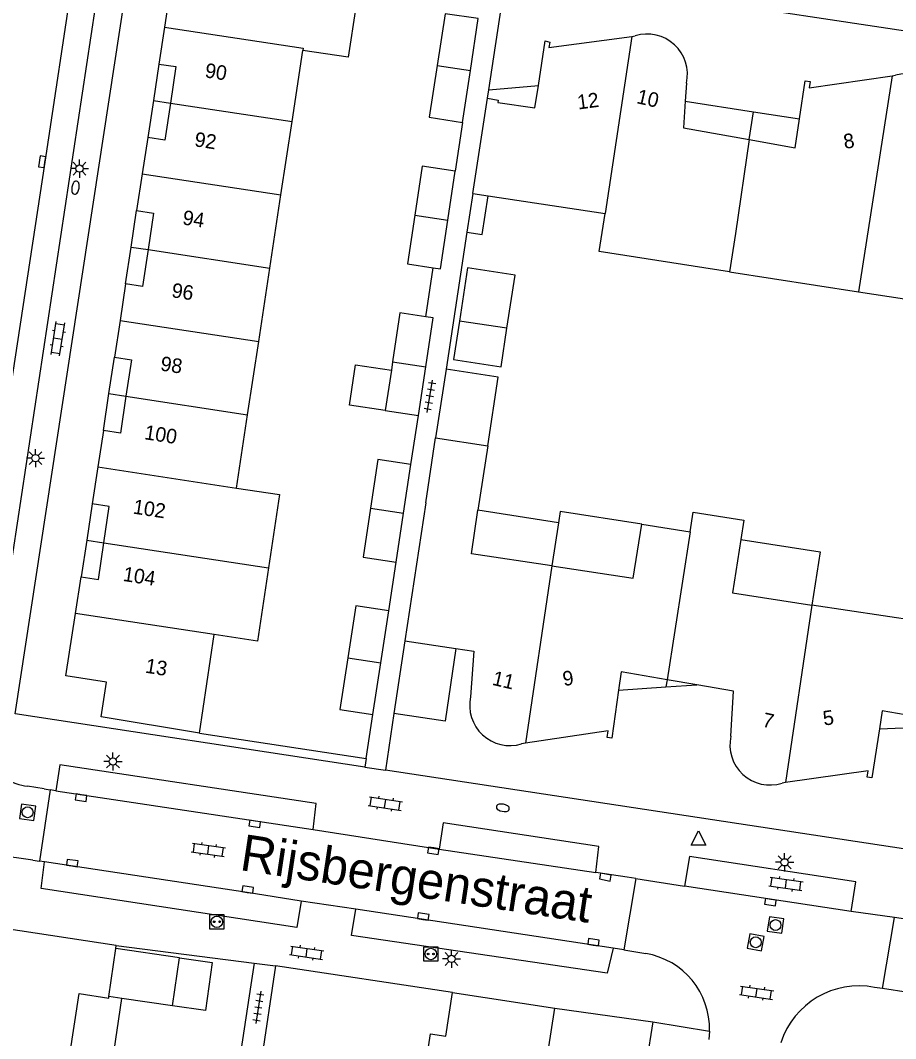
# Model space of a CAD drawing. Extents: x 124000 to 128010, y 398999 to 403000.
# Drawn here: x 126544.7 to 126604.9, y 399794.3 to 399864.4 of the extents above; entities that cross this region are included whole.
import ezdxf

# ---------------------------------------------------------------- set-up
doc = ezdxf.new("R2010")
doc.units = 0
for name, color, linetype in [('gg-afsc-erfafscheiding', 7, 'Continuous'), ('gg-afsc-muur', 7, 'Continuous'), ('gg-anno-huisnummerreeks BGT', 7, 'Continuous'), ('gg-anno-openbare ruimte label', 7, 'Continuous'), ('gg-bbg-bijgebouw', 7, 'Continuous'), ('gg-bbg-gedigitaliseerde bebouwing', 7, 'Continuous'), ('gg-bbg-gedigitaliseerde bijgebouw', 7, 'Continuous'), ('gg-bbg-hoofdgebouw', 7, 'Continuous'), ('gg-bbg-luifel en loopbrug', 7, 'Continuous'), ('gg-bbg-onder overbouw', 7, 'Continuous'), ('gg-bbg-pand overbouw', 7, 'Continuous'), ('gg-bbg-tussenscheiding', 7, 'Continuous'), ('gg-bbg-tussenscheiding niveau 01', 7, 'Continuous'), ('gg-knt-verharding', 7, 'Continuous'), ('gg-knt-verharding nz', 7, 'Continuous'), ('gt-grn-weggrens', 7, 'Continuous'), ('gt-symb-brandkraan', 7, 'Continuous'), ('gt-symb-klinker verharding', 7, 'Continuous'), ('gt-symb-kolk', 7, 'Continuous'), ('gt-symb-laadpunt elektrisch vervoer', 7, 'Continuous'), ('gt-symb-lichtmast', 7, 'Continuous'), ('gt-symb-rioolschacht', 7, 'Continuous'), ('gt-symb-tegel verharding', 7, 'Continuous'), ('gt-symb-waterafsluiter', 7, 'Continuous')]:
    doc.layers.add(name, color=color, linetype=linetype)

# ---------------------------------------------------------------- blocks, each defined once
blk = doc.blocks.new('gt0-TEG1')
at = {"layer": 'gt-symb-tegel verharding'}
for p, q in [((-1.125, 0), (1.125, 0)), ((-0.9, -0.25), (-0.9, 0.25)), ((-0.45, -0.25), (-0.45, 0.25)), ((0, -0.25), (0, 0.25)), ((0.45, -0.25), (0.45, 0.25)), ((0.9, -0.25), (0.9, 0.25))]:
    blk.add_line(p, q, dxfattribs=at)
blk = doc.blocks.new('gt0-RS')
at = {"layer": 'gt-symb-rioolschacht'}
blk.add_lwpolyline([(-0.5, -0.5), (0.5, -0.5), (0.5, 0.5), (-0.5, 0.5)], close=True, dxfattribs=at)
blk.add_circle((0, 0), 0.375, dxfattribs=at)
blk = doc.blocks.new('gt0-KL1')
at = {"layer": 'gt-symb-klinker verharding'}
for p, q in [((-1.15, 0.3), (1.15, 0.3)), ((-1, -0.3), (-1, 0.3)), ((-0.5, 0.3), (-0.5, 0.45)), ((0, -0.3), (0, 0.3)), ((0.5, 0.3), (0.5, 0.45)), ((1, -0.3), (1, 0.3)), ((-1.15, -0.3), (1.15, -0.3)), ((-0.5, -0.45), (-0.5, -0.3)), ((0.5, -0.45), (0.5, -0.3))]:
    blk.add_line(p, q, dxfattribs=at)
blk = doc.blocks.new('gt0-KOLK')
at = {"layer": 'gt-symb-kolk'}
blk.add_lwpolyline([(0, 0), (0.375, 0), (0.375, 0.4), (-0.375, 0.4), (-0.375, 0), (0, 0)], dxfattribs=at)
blk = doc.blocks.new('gt0-LMAST')
at = {"layer": 'gt-symb-lichtmast'}
for p, q in [((-0.182, 0.173), (-0.447, 0.438)), ((-0.005, 0.246), (-0.005, 0.621)), ((0.172, 0.173), (0.437, 0.438)), ((-0.255, -0.004), (-0.63, -0.004)), ((-0.182, -0.181), (-0.447, -0.446)), ((-0.005, -0.254), (-0.005, -0.629)), ((0.437, -0.446), (0.172, -0.181)), ((0.245, -0.004), (0.62, -0.004))]:
    blk.add_line(p, q, dxfattribs=at)
blk.add_circle((-0.005, -0.004), 0.25, dxfattribs=at)
blk = doc.blocks.new('gt0-WAFSL')
at = {"layer": 'gt-symb-waterafsluiter'}
for p, q in [((-0.5, -0.333), (0, 0.667)), ((0, 0.667), (0.5, -0.333)), ((0.5, -0.333), (-0.5, -0.333))]:
    blk.add_line(p, q, dxfattribs=at)
blk = doc.blocks.new('gt0-LEV')
at = {"layer": 'gt-symb-laadpunt elektrisch vervoer'}
blk.add_lwpolyline([(-0.486, 0.501), (0.486, 0.501), (0.486, -0.499), (-0.486, -0.499)], close=True, dxfattribs=at)
for centre, radius in [((0, 0), 0.393), ((-0.186, 0), 0.0566), ((0.186, 0), 0.0566)]:
    blk.add_circle(centre, radius, dxfattribs=at)
blk = doc.blocks.new('gt0-BR')
at = {"layer": 'gt-symb-brandkraan'}
for centre, radius, start, end in [((-0.244, 0), 0.206, 107.56694, 252.43307), ((0.599, -2.664), 3, 106.89205, 107.56694), ((0, -0.691), 0.938, 73.10799, 106.89205), ((-0.599, -2.664), 3, 72.43309, 73.10799), ((0.244, 0), 0.206, 287.56695, 72.43309), ((0.599, 2.664), 3, 252.43307, 253.10797), ((0, 0.691), 0.938, 253.10797, 286.89206), ((-0.599, 2.664), 3, 286.89206, 287.56695)]:
    blk.add_arc(centre, radius, start, end, dxfattribs=at)

msp = doc.modelspace()

# ---------------------------------------------------------------- linework, layer by layer
at = {"layer": 'gg-afsc-erfafscheiding'}
for p, q in [((126575.084, 399857.346), (126574.584, 399853.98)), ((126572.564, 399843.968), (126573.076, 399847.344)), ((126571.534, 399833.806), (126572.046, 399837.177)), ((126570.009, 399823.725), (126570.516, 399827.093)), ((126551.264, 399800.72), (126560.754, 399799.496)), ((126560.754, 399799.496), (126560.529, 399798.013)), ((126562.229, 399799.306), (126560.58, 399788.437)), ((126560.529, 399798.013), (126559.192, 399789.2))]:
    msp.add_line(p, q, dxfattribs=at)
at = {"layer": 'gg-afsc-muur'}
for p, q in [((126575.393, 399849.79), (126573.955, 399840.368)), ((126568.465, 399813.571), (126568.925, 399816.595)), ((126570.368, 399816.671), (126569.79, 399812.765)), ((126556.981, 399815.322), (126568.465, 399813.571)), ((126574.386, 399797.469), (126562.229, 399799.306))]:
    msp.add_line(p, q, dxfattribs=at)
at = {"layer": 'gg-bbg-bijgebouw'}
for p, q in [((126575.625, 399860.918), (126576.166, 399864.49)), ((126575.084, 399857.346), (126575.625, 399860.918)), ((126574.077, 399850.625), (126574.584, 399853.98)), ((126570.278, 399840.878), (126570.189, 399840.289)), ((126572.046, 399837.177), (126572.552, 399840.535)), ((126569.772, 399837.52), (126572.046, 399837.177)), ((126571.025, 399830.45), (126571.534, 399833.806)), ((126570.516, 399827.093), (126571.025, 399830.45)), ((126569.467, 399820.16), (126570.009, 399823.725)), ((126568.925, 399816.595), (126569.467, 399820.16))]:
    msp.add_line(p, q, dxfattribs=at)
for points in [[(126576.166, 399864.49), (126573.888, 399864.815), (126573.344, 399861.257)], [(126573.344, 399861.257), (126572.799, 399857.699), (126575.084, 399857.346)], [(126574.584, 399853.98), (126572.31, 399854.324), (126571.803, 399850.969)], [(126571.803, 399850.969), (126571.296, 399847.613), (126573.076, 399847.344)], [(126573.076, 399847.344), (126573.57, 399847.269), (126574.077, 399850.625)], [(126572.564, 399843.968), (126570.784, 399844.236), (126570.278, 399840.878)], [(126572.552, 399840.535), (126573.058, 399843.893), (126572.564, 399843.968)], [(126571.534, 399833.806), (126569.26, 399834.151), (126568.751, 399830.795)], [(126568.751, 399830.795), (126568.242, 399827.438), (126570.516, 399827.093)], [(126570.009, 399823.725), (126567.735, 399824.071), (126567.193, 399820.506)], [(126567.193, 399820.506), (126566.651, 399816.941), (126568.925, 399816.595)]]:
    msp.add_lwpolyline(points, dxfattribs=at)
at = {"layer": 'gg-bbg-gedigitaliseerde bebouwing'}
for p, q in [((126575.799, 399852.449), (126576.848, 399852.289)), ((126576.848, 399852.289), (126584.904, 399851.064)), ((126593.459, 399847.056), (126602.323, 399845.677)), ((126587.413, 399829.699), (126590.747, 399829.181)), ((126581.222, 399826.829), (126575.693, 399827.664)), ((126608.088, 399822.772), (126599.13, 399824.125))]:
    msp.add_line(p, q, dxfattribs=at)
for points in [[(126593.459, 399847.056), (126584.497, 399848.45), (126584.904, 399851.064)], [(126602.323, 399845.677), (126607.897, 399844.828), (126608.004, 399845.53), (126611.494, 399844.999), (126611.795, 399846.976)], [(126559.535, 399832.186), (126562.501, 399831.737), (126561.737, 399826.694)], [(126590.747, 399829.181), (126590.956, 399830.517), (126594.434, 399829.976), (126594.226, 399828.64)], [(126581.222, 399826.829), (126586.835, 399825.985), (126587.413, 399829.699)], [(126594.226, 399828.64), (126593.655, 399824.977), (126599.13, 399824.125)], [(126561.737, 399826.694), (126560.974, 399821.657), (126558.008, 399822.106)]]:
    msp.add_lwpolyline(points, dxfattribs=at)
at = {"layer": 'gg-bbg-gedigitaliseerde bijgebouw'}
for p, q in [((126574.87, 399843.675), (126574.466, 399841.027)), ((126578.141, 399843.175), (126574.87, 399843.675)), ((126555.135, 399796.565), (126555.612, 399799.868)), ((126555.612, 399799.868), (126557.867, 399799.543))]:
    msp.add_line(p, q, dxfattribs=at)
for points in [[(126574.466, 399841.027), (126577.737, 399840.528), (126578.141, 399843.175)], [(126569.772, 399837.52), (126567.3, 399837.893), (126567.718, 399840.662), (126570.189, 399840.289)], [(126557.867, 399799.543), (126557.39, 399796.239), (126555.135, 399796.565)]]:
    msp.add_lwpolyline(points, dxfattribs=at)
at = {"layer": 'gg-bbg-hoofdgebouw'}
for p, q in [((126554.583, 399863.893), (126554.197, 399861.357)), ((126586.742, 399863.263), (126586.969, 399863.294)), ((126563.354, 399857.402), (126564.095, 399862.298)), ((126590.496, 399860.049), (126590.414, 399858.807)), ((126604.642, 399860.549), (126604.887, 399860.585)), ((126575.799, 399852.449), (126576.797, 399859.002)), ((126562.59, 399852.359), (126563.354, 399857.402)), ((126553.43, 399856.307), (126553.048, 399853.808)), ((126553.048, 399853.808), (126552.661, 399851.278)), ((126561.827, 399847.316), (126562.59, 399852.359)), ((126561.063, 399842.273), (126561.827, 399847.316)), ((126551.902, 399846.224), (126551.52, 399843.721)), ((126551.52, 399843.721), (126551.135, 399841.195)), ((126560.299, 399837.23), (126561.063, 399842.273)), ((126559.535, 399832.186), (126560.299, 399837.23)), ((126550.379, 399836.147), (126549.992, 399833.635)), ((126572.552, 399831.162), (126573.233, 399835.64)), ((126573.233, 399835.64), (126576.822, 399835.089)), ((126576.822, 399835.089), (126576.148, 399830.653)), ((126549.992, 399833.635), (126549.603, 399831.106)), ((126572.552, 399831.162), (126571.107, 399821.661)), ((126575.693, 399827.664), (126576.148, 399830.653)), ((126548.467, 399823.553), (126548.857, 399826.071)), ((126556.981, 399815.322), (126558.008, 399822.106)), ((126571.107, 399821.661), (126574.629, 399821.133)), ((126591.204, 399818.643), (126589.162, 399818.998)), ((126579.412, 399814.619), (126579.149, 399814.58)), ((126597.308, 399811.918), (126597.072, 399811.884)), ((126551.264, 399800.72), (126543.571, 399801.878)), ((126550.755, 399797.197), (126551.232, 399800.501)), ((126551.232, 399800.501), (126551.264, 399800.72)), ((126574.386, 399797.469), (126581.437, 399796.404))]:
    msp.add_line(p, q, dxfattribs=at)
for points in [[(126568.184, 399868.746), (126568.265, 399868.734), (126567.226, 399861.824), (126564.095, 399862.298)], [(126557.609, 399867.816), (126555.234, 399868.175), (126554.583, 399863.893)], [(126580.305, 399859.881), (126580.771, 399862.943), (126581.092, 399862.863), (126581.025, 399862.494), (126586.742, 399863.263)], [(126598.27, 399857.586), (126598.667, 399860.199), (126598.995, 399860.156), (126598.934, 399859.712), (126604.642, 399860.549)], [(126576.797, 399859.002), (126577.543, 399858.877), (126577.522, 399858.721), (126580.072, 399858.353), (126580.305, 399859.881)], [(126590.414, 399858.807), (126590.293, 399856.975), (126594.808, 399856.164)], [(126594.808, 399856.164), (126597.967, 399855.596), (126598.27, 399857.586)], [(126556.981, 399815.322), (126550.231, 399816.434), (126550.6, 399818.829), (126547.802, 399819.252), (126548.467, 399823.553)], [(126574.629, 399821.133), (126575.858, 399820.949), (126575.644, 399817.829)], [(126589.162, 399818.998), (126586.009, 399819.546), (126585.827, 399818.273)], [(126593.554, 399815.111), (126593.741, 399818.203), (126591.204, 399818.643)], [(126585.827, 399818.273), (126585.356, 399814.972), (126585.041, 399815.015), (126585.099, 399815.473), (126579.412, 399814.619)], [(126607.121, 399816.3), (126603.96, 399816.861), (126603.769, 399815.616)], [(126603.769, 399815.616), (126603.251, 399812.246), (126602.939, 399812.298), (126602.99, 399812.735), (126597.308, 399811.918)], [(126547.719, 399790.957), (126548.707, 399797.397), (126550.739, 399797.084), (126550.755, 399797.197)], [(126572.045, 399789.091), (126572.885, 399794.633), (126573.933, 399794.476), (126574.386, 399797.469)], [(126581.916, 399787.624), (126582.386, 399790.75), (126583.571, 399790.563), (126583.951, 399792.978), (126580.976, 399793.428), (126581.437, 399796.404)]]:
    msp.add_lwpolyline(points, dxfattribs=at)
for centre, radius, start, end in [((126587.792, 399860.649), 2.77, 347.48298, 107.28609), ((126605.655, 399857.904), 2.788, 348.44674, 105.98915), ((126578.347, 399817.23), 2.768, 167.49415, 286.84719), ((126596.237, 399814.505), 2.751, 167.28214, 287.65863)]:
    msp.add_arc(centre, radius, start, end, dxfattribs=at)
at = {"layer": 'gg-bbg-luifel en loopbrug'}
for p, q in [((126576.797, 399859.002), (126576.886, 399859.593)), ((126576.886, 399859.593), (126580.305, 399859.881)), ((126590.414, 399858.807), (126595.105, 399858.078)), ((126594.808, 399856.164), (126595.105, 399858.078)), ((126595.105, 399858.078), (126598.27, 399857.586)), ((126575.799, 399852.449), (126575.393, 399849.79)), ((126573.955, 399840.368), (126573.233, 399835.64)), ((126581.684, 399829.793), (126576.148, 399830.653)), ((126581.684, 399829.793), (126581.222, 399826.829)), ((126571.107, 399821.661), (126570.368, 399816.671)), ((126589.162, 399818.998), (126589.084, 399818.497)), ((126589.084, 399818.497), (126591.204, 399818.643)), ((126585.827, 399818.273), (126589.084, 399818.497)), ((126603.769, 399815.616), (126607.039, 399815.754)), ((126555.612, 399799.868), (126551.232, 399800.501)), ((126551.634, 399797.071), (126550.755, 399797.197)), ((126555.135, 399796.565), (126551.634, 399797.071))]:
    msp.add_line(p, q, dxfattribs=at)
for points in [[(126575.393, 399849.79), (126576.442, 399849.629), (126576.848, 399852.289)], [(126578.141, 399843.175), (126578.7, 399846.831), (126575.428, 399847.331), (126574.87, 399843.675)], [(126576.822, 399835.089), (126577.544, 399839.82), (126573.955, 399840.368)], [(126587.413, 399829.699), (126581.805, 399830.572), (126581.684, 399829.793)], [(126594.226, 399828.64), (126599.699, 399827.79), (126599.13, 399824.125)], [(126574.629, 399821.133), (126573.883, 399816.15), (126570.368, 399816.671)], [(126547.719, 399790.957), (126550.689, 399790.528), (126551.634, 399797.071)]]:
    msp.add_lwpolyline(points, dxfattribs=at)
at = {"layer": 'gg-bbg-onder overbouw'}
for points in [[(126554.197, 399861.357), (126555.368, 399861.178), (126554.985, 399858.673)], [(126554.985, 399858.673), (126554.596, 399856.129), (126553.43, 399856.307)], [(126552.661, 399851.278), (126553.832, 399851.09), (126553.458, 399848.586)], [(126553.458, 399848.586), (126553.078, 399846.045), (126551.902, 399846.224)], [(126551.135, 399841.195), (126552.302, 399841.003), (126551.931, 399838.5)], [(126551.931, 399838.5), (126551.555, 399835.966), (126550.379, 399836.147)], [(126550.405, 399828.413), (126550.773, 399830.909), (126549.603, 399831.106)], [(126548.857, 399826.071), (126550.033, 399825.889), (126550.405, 399828.413)]]:
    msp.add_lwpolyline(points, dxfattribs=at)
at = {"layer": 'gg-bbg-pand overbouw'}
for p, q in [((126554.197, 399861.357), (126553.816, 399858.85)), ((126553.816, 399858.85), (126553.43, 399856.307)), ((126552.283, 399848.764), (126552.661, 399851.278)), ((126551.902, 399846.224), (126552.283, 399848.764)), ((126550.758, 399838.678), (126551.135, 399841.195)), ((126550.379, 399836.147), (126550.758, 399838.678)), ((126549.603, 399831.106), (126549.23, 399828.591)), ((126549.23, 399828.591), (126548.857, 399826.071))]:
    msp.add_line(p, q, dxfattribs=at)
at = {"layer": 'gg-bbg-tussenscheiding'}
for p, q in [((126586.742, 399863.263), (126584.904, 399851.064)), ((126573.344, 399861.257), (126575.625, 399860.918)), ((126604.642, 399860.549), (126602.323, 399845.677)), ((126554.985, 399858.673), (126563.354, 399857.402)), ((126553.048, 399853.808), (126562.59, 399852.359)), ((126571.803, 399850.969), (126574.077, 399850.625)), ((126553.458, 399848.586), (126561.827, 399847.316)), ((126551.52, 399843.721), (126561.063, 399842.273)), ((126570.278, 399840.878), (126572.552, 399840.535)), ((126570.189, 399840.289), (126569.772, 399837.52)), ((126551.931, 399838.5), (126560.299, 399837.23)), ((126549.992, 399833.635), (126559.535, 399832.186)), ((126568.751, 399830.795), (126571.025, 399830.45)), ((126590.747, 399829.181), (126589.162, 399818.998)), ((126550.405, 399828.413), (126561.737, 399826.694)), ((126581.222, 399826.829), (126579.412, 399814.619)), ((126558.008, 399822.106), (126548.467, 399823.553)), ((126599.13, 399824.125), (126597.308, 399811.918)), ((126567.193, 399820.506), (126569.467, 399820.16))]:
    msp.add_line(p, q, dxfattribs=at)
for points in [[(126554.583, 399863.893), (126564.118, 399862.447), (126564.095, 399862.298)], [(126594.808, 399856.164), (126593.871, 399849.701), (126593.459, 399847.056)]]:
    msp.add_lwpolyline(points, dxfattribs=at)
at = {"layer": 'gg-bbg-tussenscheiding niveau 01'}
for p, q in [((126553.816, 399858.85), (126554.985, 399858.673)), ((126552.283, 399848.764), (126553.458, 399848.586)), ((126550.758, 399838.678), (126551.931, 399838.5)), ((126549.23, 399828.591), (126550.405, 399828.413))]:
    msp.add_line(p, q, dxfattribs=at)
at = {"layer": 'gg-knt-verharding'}
for p, q in [((126544.297, 399816.639), (126552.711, 399871.621)), ((126576.886, 399859.593), (126578.127, 399867.786)), ((126578.127, 399867.786), (126632.186, 399859.629)), ((126568.375, 399812.98), (126544.297, 399816.639)), ((126568.465, 399813.571), (126568.375, 399812.98)), ((126568.375, 399812.98), (126569.79, 399812.765)), ((126623.887, 399804.543), (126569.79, 399812.765)), ((126546.707, 399811.413), (126545.974, 399806.506)), ((126547.1, 399811.349), (126546.707, 399811.413)), ((126564.809, 399808.695), (126573.475, 399807.343)), ((126546.324, 399806.456), (126545.974, 399806.506)), ((126586.417, 399805.4), (126584.252, 399805.743)), ((126587.012, 399805.308), (126586.193, 399800.408)), ((126587.012, 399805.308), (126586.417, 399805.4)), ((126601.834, 399803.043), (126590.371, 399804.789)), ((126567.753, 399803.206), (126563.989, 399803.764)), ((126604.804, 399802.629), (126601.834, 399803.043)), ((126603.979, 399797.742), (126604.804, 399802.629)), ((126608.56, 399802.052), (126604.804, 399802.629)), ((126586.193, 399800.408), (126585.45, 399800.531)), ((126560.754, 399799.496), (126562.229, 399799.306)), ((126605.759, 399797.472), (126603.979, 399797.742)), ((126581.437, 399796.404), (126588.17, 399795.463)), ((126588.17, 399795.463), (126581.162, 399749.315))]:
    msp.add_line(p, q, dxfattribs=at)
for points in [[(126548.299, 399867.563), (126550.118, 399867.263), (126542.928, 399819.896), (126541.08, 399820.105)], [(126564.809, 399808.695), (126565.015, 399810.477), (126547.381, 399813.15), (126547.1, 399811.349)], [(126584.252, 399805.743), (126584.455, 399807.526), (126573.75, 399809.149), (126573.475, 399807.343)], [(126563.989, 399803.764), (126563.681, 399801.947), (126546.083, 399804.636), (126546.324, 399806.456)], [(126585.45, 399800.531), (126585.041, 399798.804), (126567.454, 399801.405), (126567.753, 399803.206)]]:
    msp.add_lwpolyline(points, dxfattribs=at)
at = {"layer": 'gg-knt-verharding nz'}
for p, q in [((126546.31, 399811.477), (126545.151, 399811.665)), ((126546.31, 399811.477), (126546.707, 399811.413)), ((126547.1, 399811.349), (126564.809, 399808.695)), ((126545.532, 399806.569), (126540.179, 399807.329)), ((126573.475, 399807.343), (126584.252, 399805.743)), ((126545.532, 399806.569), (126545.974, 399806.506)), ((126587.012, 399805.308), (126590.371, 399804.789)), ((126585.45, 399800.531), (126567.753, 399803.206)), ((126586.193, 399800.408), (126587.689, 399800.16)), ((126603.979, 399797.742), (126603.442, 399797.824)), ((126592.078, 399794.824), (126592.03, 399794.248))]:
    msp.add_line(p, q, dxfattribs=at)
for points in [[(126548.299, 399867.563), (126546.357, 399854.606), (126541.08, 399820.105)], [(126601.834, 399803.043), (126602.15, 399805.082), (126590.697, 399806.827), (126590.371, 399804.789)], [(126563.989, 399803.764), (126560.277, 399804.362), (126546.324, 399806.456)]]:
    msp.add_lwpolyline(points, dxfattribs=at)
for centre, radius, start, end in [((126546.008, 399816.92), 5.325, 243.26186, 260.7416), ((126586.829, 399794.98), 5.251, 358.29849, 80.57789), ((126602.358, 399792.282), 5.647, 78.92851, 162.06538)]:
    msp.add_arc(centre, radius, start, end, dxfattribs=at)
at = {"layer": 'gt-grn-weggrens'}
msp.add_line((126588.17, 399795.463), (126592.078, 399794.824), dxfattribs=at)

# ---------------------------------------------------------------- block references
at = {"layer": 'gt-symb-brandkraan'}
for p, rotation in [((126548.454, 399852.846), 80.6789392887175), ((126577.862, 399810.182), -11.950647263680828)]:
    msp.add_blockref('gt0-BR', p, dxfattribs=dict(at, rotation=rotation))
at = {"layer": 'gt-symb-klinker verharding'}
for p, rotation in [((126547.243, 399842.458), 81.37577126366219), ((126569.769, 399810.469), -8.62422873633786), ((126557.597, 399807.29), -8.162509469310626), ((126597.342, 399804.95), -8.049061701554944), ((126564.362, 399800.208), -8.45426172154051), ((126595.318, 399797.461), -8.16250946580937)]:
    msp.add_blockref('gt0-KL1', p, dxfattribs=dict(at, rotation=rotation))
at = {"layer": 'gt-symb-kolk'}
for p, rotation in [((126546.357, 399854.606), 81.43241009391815), ((126548.871, 399811.078), 171.31914941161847), ((126560.823, 399809.272), 171.43241009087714), ((126573.106, 399807.424), 171.31914941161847), ((126548.199, 399806.184), -8.567589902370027), ((126584.954, 399805.608), 169.10581701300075), ((126560.277, 399804.362), -9.151396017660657), ((126596.3, 399803.885), 171.31914941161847), ((126572.352, 399802.505), -8.567589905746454), ((126584.068, 399800.735), -8.397572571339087)]:
    msp.add_blockref('gt0-KOLK', p, dxfattribs=dict(at, rotation=rotation))
at = {"layer": 'gt-symb-laadpunt elektrisch vervoer'}
for p in [(126558.185, 399802.34), (126572.903, 399800.127)]:
    msp.add_blockref('gt0-LEV', p, dxfattribs=at)
at = {"layer": 'gt-symb-lichtmast'}
for p in [(126548.733, 399854.166), (126545.708, 399834.247), (126551.037, 399813.368), (126597.254, 399806.436), (126574.336, 399799.79)]:
    msp.add_blockref('gt0-LMAST', p, dxfattribs=at)
at = {"layer": 'gt-symb-rioolschacht'}
for p, rotation in [((126545.163, 399809.875), 81.78079075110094), ((126596.624, 399802.116), -98.10579358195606), ((126595.259, 399800.932), -100.95043426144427)]:
    msp.add_blockref('gt0-RS', p, dxfattribs=dict(at, rotation=rotation))
at = {"layer": 'gt-symb-tegel verharding'}
for p, rotation in [((126572.841, 399838.498), 80.33049474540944), ((126561.041, 399796.46), -98.62422873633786)]:
    msp.add_blockref('gt0-TEG1', p, dxfattribs=dict(at, rotation=rotation))
at = {"layer": 'gt-symb-waterafsluiter'}
msp.add_blockref('gt0-WAFSL', (126591.321, 399807.934), dxfattribs=at)

# ---------------------------------------------------------------- texts
at = {"layer": 'gg-anno-huisnummerreeks BGT'}
for s, rotation, p in [('90', 351.4, (126557.319, 399860.446)), ('12', 7.6, (126583.046, 399858.225)), ('10', 347.4, (126587.011, 399858.671)), ('92', 351.3, (126556.597, 399855.707)), ('8', 8.3, (126601.373, 399855.521)), ('94', 351.3, (126555.776, 399850.326)), ('96', 351.3, (126555.024, 399845.321)), ('98', 351.3, (126554.255, 399840.275)), ('100', 351.2, (126553.151, 399835.549)), ('102', 351.3, (126552.367, 399830.431)), ('104', 351.2, (126551.677, 399825.8)), ('13', 350.6, (126553.211, 399819.491)), ('11', 347, (126577.074, 399818.651)), ('9', 8.6, (126582.053, 399818.555)), ('7', 347.6, (126595.659, 399815.78)), ('5', 8.2, (126599.956, 399815.835))]:
    msp.add_text(s, height=1, rotation=rotation, dxfattribs=at).set_placement(p)
at = {"layer": 'gg-anno-openbare ruimte label'}
msp.add_text('Rijsbergenstraat', height=2.5, rotation=351.4, dxfattribs=at).set_placement((126559.696, 399805.909))

doc.saveas('drawing.dxf')
